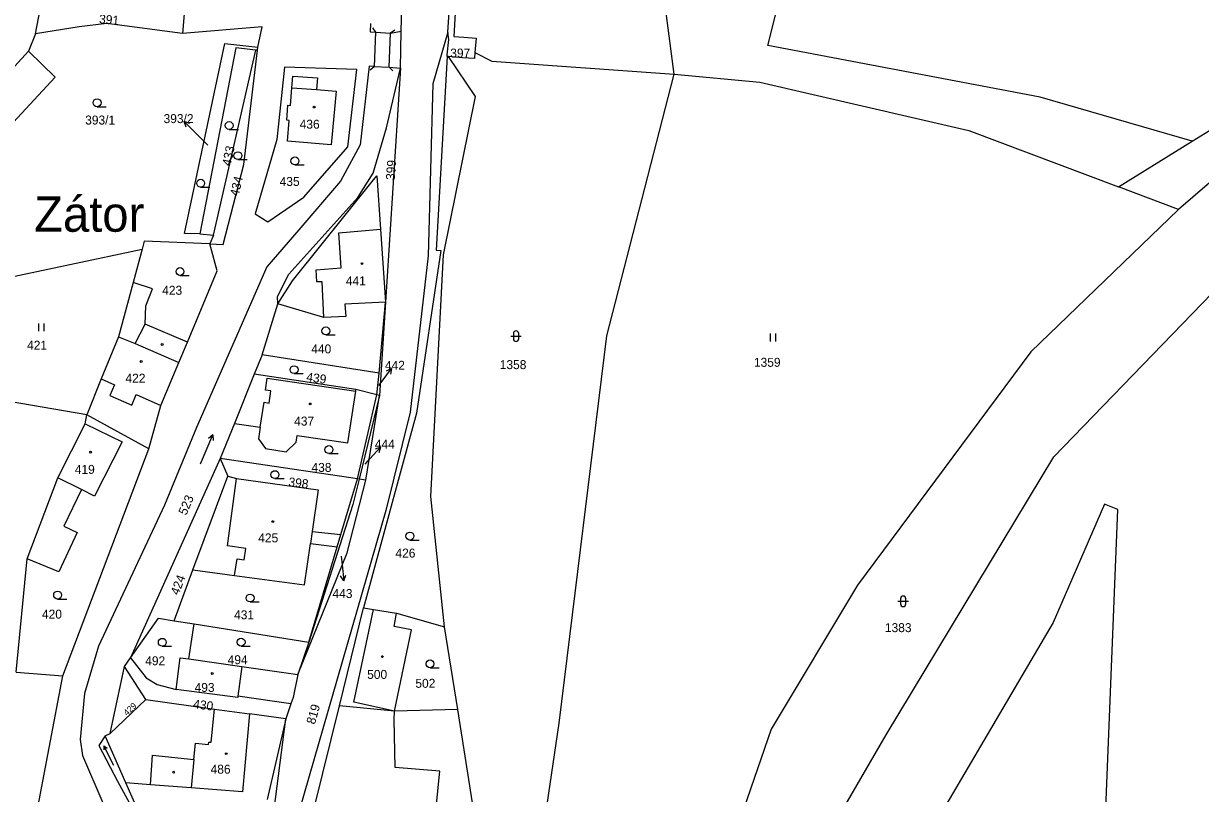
# Model space of a CAD drawing. Extents: x -520431 to -517205, y -1075927 to -1074013.
# Drawn here: x -517939.3 to -517715.9, y -1075383.6 to -1075237.3 of the extents above; entities that cross this region are included whole.
import ezdxf

# ---------------------------------------------------------------- set-up
doc = ezdxf.new("R2010")
doc.units = 0
for name, color, linetype in [('Hranice parcel', 7, 'Continuous'), ('Parcelní čísla', 7, 'Continuous'), ('Pop  PČ popisy', 7, 'Continuous'), ('Vnitřní kresba', 7, 'Continuous'), ('Značky budov', 7, 'Continuous'), ('Značky kultur', 7, 'Continuous')]:
    doc.layers.add(name, color=color, linetype=linetype)

msp = doc.modelspace()

# ---------------------------------------------------------------- linework, layer by layer
at = {"layer": 'Hranice parcel'}
for p, q in [((-517815.76, -1075246.95), (-517825.32, -1075174.45)), ((-517858.73, -1075239), (-517857.73, -1075224.11)), ((-517908.78, -1075235.51), (-517909.08, -1075239.23)), ((-517872.48, -1075238.96), (-517872.74, -1075245.46)), ((-517903.2, -1075277.55), (-517895.18, -1075242.37)), ((-517897.48, -1075264.11), (-517894.88, -1075242.4)), ((-517894.88, -1075242.4), (-517895.18, -1075242.37)), ((-517894.88, -1075242.4), (-517894.81, -1075241.83)), ((-517858.63, -1075243.58), (-517858.86, -1075243.56)), ((-517867.74, -1075245.82), (-517870.54, -1075290.26)), ((-517731.42, -1075268.34), (-517717.43, -1075259.69)), ((-517720.03, -1075272.64), (-517731.42, -1075268.34)), ((-517905.81, -1075277.24), (-517908.74, -1075277.21)), ((-517905.81, -1075277.24), (-517903.2, -1075277.55)), ((-517903.2, -1075277.55), (-517903.93, -1075279.15)), ((-517951.04, -1075287.46), (-517916.72, -1075280.21)), ((-517916.72, -1075280.21), (-517918.44, -1075286.52)), ((-517918.44, -1075286.52), (-517921.25, -1075296.83)), ((-517893.97, -1075300.25), (-517890.98, -1075290.59)), ((-517871.74, -1075303.7), (-517870.54, -1075290.26)), ((-517870.54, -1075290.26), (-517871.7, -1075307.97)), ((-517908.12, -1075297.85), (-517916.18, -1075294.44)), ((-517893.97, -1075300.25), (-517895.46, -1075303.94)), ((-517895.46, -1075303.94), (-517899.25, -1075313.29)), ((-517876.18, -1075306.86), (-517895.46, -1075303.94)), ((-517872.22, -1075307.86), (-517871.74, -1075303.7)), ((-517927.23, -1075311.64), (-517954.17, -1075307.01)), ((-517876.21, -1075307.15), (-517876.18, -1075306.86)), ((-517872.22, -1075307.86), (-517876.18, -1075306.86)), ((-517875.86, -1075323.82), (-517872.22, -1075307.86)), ((-517874.3, -1075324.03), (-517871.7, -1075307.97)), ((-517871.7, -1075307.97), (-517872.22, -1075307.86)), ((-517927.58, -1075313.34), (-517927.23, -1075311.64)), ((-517915.48, -1075318.1), (-517927.23, -1075311.64)), ((-517864.67, -1075311.34), (-517874.73, -1075348.3)), ((-517932.75, -1075323.6), (-517927.58, -1075313.34)), ((-517899.25, -1075313.29), (-517901.94, -1075319.95)), ((-517899.25, -1075313.29), (-517894.34, -1075314)), ((-517894.34, -1075314), (-517894.67, -1075316.18)), ((-517931.83, -1075361.23), (-517915.48, -1075318.1)), ((-517901.94, -1075319.95), (-517918.98, -1075357.77)), ((-517875.86, -1075323.82), (-517901.94, -1075319.95)), ((-517901.94, -1075319.95), (-517900.52, -1075323.31)), ((-517907.11, -1075341.11), (-517900.52, -1075323.31)), ((-517900.52, -1075323.31), (-517898.85, -1075323.72)), ((-517938.6, -1075338.97), (-517932.75, -1075323.6)), ((-517898.85, -1075323.72), (-517883.34, -1075325.88)), ((-517879.01, -1075334.36), (-517875.86, -1075323.82)), ((-517875.58, -1075323.86), (-517875.86, -1075323.82)), ((-517874.3, -1075324.03), (-517875.58, -1075323.86)), ((-517883.34, -1075325.88), (-517884.47, -1075333.81)), ((-517884.47, -1075333.81), (-517879.01, -1075334.36)), ((-517879.72, -1075336.74), (-517879.01, -1075334.36)), ((-517885.91, -1075343.93), (-517884.79, -1075336.07)), ((-517885.12, -1075354.8), (-517879.72, -1075336.74)), ((-517884.79, -1075336.07), (-517879.72, -1075336.74)), ((-517940.67, -1075360.49), (-517938.6, -1075338.97)), ((-517910.68, -1075350.74), (-517907.11, -1075341.11)), ((-517907.11, -1075341.11), (-517899.2, -1075342.13)), ((-517899.2, -1075342.13), (-517885.91, -1075343.93)), ((-517879.31, -1075366.89), (-517874.73, -1075348.3)), ((-517868.48, -1075349.31), (-517859.34, -1075351.88)), ((-517918.98, -1075357.77), (-517913.67, -1075350.26)), ((-517913.67, -1075350.26), (-517910.68, -1075350.74)), ((-517910.68, -1075350.74), (-517906.91, -1075351.33)), ((-517907.89, -1075358), (-517906.91, -1075351.33)), ((-517906.91, -1075351.33), (-517885.12, -1075354.8)), ((-517856.84, -1075367.6), (-517859.34, -1075351.88)), ((-517885.12, -1075354.8), (-517887.2, -1075360.93)), ((-517920.1, -1075359.45), (-517918.98, -1075357.77)), ((-517910.27, -1075363.78), (-517909.56, -1075357.76)), ((-517909.56, -1075357.76), (-517907.89, -1075358)), ((-517907.89, -1075358), (-517897.81, -1075359.43)), ((-517940.67, -1075360.49), (-517931.83, -1075361.23)), ((-517937.71, -1075392.09), (-517931.83, -1075361.23)), ((-517922.82, -1075372.18), (-517920.1, -1075359.45)), ((-517916.03, -1075365.68), (-517920.1, -1075359.45)), ((-517897.81, -1075359.43), (-517887.2, -1075360.93)), ((-517922.82, -1075372.18), (-517916.03, -1075365.68)), ((-517888.52, -1075366.55), (-517889.5, -1075369.38)), ((-517868.84, -1075367.93), (-517879.31, -1075366.89)), ((-517856.84, -1075367.6), (-517868.84, -1075367.93)), ((-517853.18, -1075390.64), (-517856.84, -1075367.6)), ((-517889.5, -1075369.38), (-517896.38, -1075368.43)), ((-517889.5, -1075369.38), (-517893.02, -1075384.72)), ((-517923.75, -1075372.59), (-517922.82, -1075372.18)), ((-517919.82, -1075381.54), (-517923.75, -1075372.59)), ((-517913.9, -1075395.04), (-517919.82, -1075381.54))]:
    msp.add_line(p, q, dxfattribs=at)
for points in [[(-517867.74, -1075245.82), (-517867.59, -1075238.79), (-517866.37, -1075193.35), (-517863, -1075150.31)], [(-517717.43, -1075259.69), (-517746.28, -1075251.33), (-517797.97, -1075241.49), (-517787.88, -1075201.39), (-517777.7, -1075180.44), (-517749.63, -1075173.65)], [(-517857.73, -1075224.11), (-517856.72, -1075224.11), (-517857.61, -1075239.8), (-517855.7, -1075239.95), (-517853.35, -1075240.14), (-517853.58, -1075242.85)], [(-517936.98, -1075239.29), (-517935.63, -1075231.94), (-517930.5, -1075233.39)], [(-517909.08, -1075239.23), (-517923.45, -1075237.35), (-517928.74, -1075237.98), (-517936.98, -1075239.29)], [(-517894.81, -1075241.83), (-517893.94, -1075237.93), (-517909.08, -1075239.23)], [(-517873.4, -1075237.31), (-517873.5, -1075238.91), (-517872.48, -1075238.96)], [(-517936.98, -1075239.29), (-517938.32, -1075242.61), (-517933.25, -1075247.53), (-517946.07, -1075261.28), (-517951.17, -1075256.42), (-517946.52, -1075264.53), (-517954.18, -1075269.25)], [(-517858.73, -1075239), (-517861.56, -1075248.76), (-517862.49, -1075281.44), (-517865.9, -1075311.11), (-517870.49, -1075329.83), (-517886.97, -1075386.86), (-517890.71, -1075412.68), (-517890.58, -1075430.33)], [(-517858.86, -1075243.56), (-517858.84, -1075243.27), (-517858.56, -1075240.35), (-517858.73, -1075239)], [(-517908.74, -1075277.21), (-517901.04, -1075241.1), (-517894.81, -1075241.83)], [(-517895.18, -1075242.37), (-517898.94, -1075241.94), (-517905.81, -1075277.24)], [(-517853.58, -1075242.85), (-517853.66, -1075243.98), (-517855.93, -1075243.82), (-517858.63, -1075243.58)], [(-517853.58, -1075242.85), (-517850.35, -1075244.49), (-517815.76, -1075246.95)], [(-517858.86, -1075243.56), (-517860.95, -1075280.36), (-517860.08, -1075280.46), (-517864.67, -1075311.34)], [(-517859.34, -1075351.88), (-517861.94, -1075327.14), (-517859.52, -1075281.27), (-517853.5, -1075251.17), (-517858.63, -1075243.58)], [(-517872.74, -1075245.46), (-517873.67, -1075245.44), (-517875.35, -1075260.39), (-517879.12, -1075267.27), (-517886.98, -1075276.5), (-517893.08, -1075283.55), (-517906.45, -1075314.02), (-517912.5, -1075328.77), (-517925.07, -1075355.6), (-517927.67, -1075364.57), (-517928.55, -1075373.3), (-517928.1, -1075376.32), (-517924.2, -1075385.33), (-517918.1, -1075404.37)], [(-517876.02, -1075246.07), (-517889.74, -1075245.6), (-517891.17, -1075259.36), (-517895.29, -1075273.45)], [(-517895.29, -1075273.45), (-517892.87, -1075275), (-517886.06, -1075270.28), (-517877.73, -1075260.75), (-517876.02, -1075246.07)], [(-517890.98, -1075290.59), (-517891.04, -1075289.17), (-517888.89, -1075284.91), (-517875.83, -1075270.37), (-517872.87, -1075265.76), (-517870.38, -1075257.11), (-517867.74, -1075245.82)], [(-517850.78, -1075410.02), (-517842.71, -1075404.95), (-517837.6, -1075370.17), (-517828.54, -1075296.63), (-517815.76, -1075246.95)], [(-517815.76, -1075246.95), (-517799.5, -1075248.45), (-517759.81, -1075257.63), (-517731.42, -1075268.34)], [(-517717.43, -1075259.69), (-517710.82, -1075255.6), (-517656.52, -1075257.23), (-517609.42, -1075246.11), (-517548.58, -1075249.05), (-517521.76, -1075262.8), (-517502.21, -1075284.22), (-517490.77, -1075285.37), (-517475.23, -1075281.28)], [(-517889.14, -1075259.69), (-517888.83, -1075255.73), (-517889.3, -1075255.69), (-517889.1, -1075252.84), (-517888.6, -1075252.88), (-517888.33, -1075249.52), (-517883.63, -1075249.86), (-517879.93, -1075250.15), (-517880.87, -1075260.36), (-517889.14, -1075259.69)], [(-517655.42, -1075263.78), (-517708.68, -1075262.91), (-517720.03, -1075272.64)], [(-517903.93, -1075279.15), (-517901.36, -1075279.29), (-517897.48, -1075264.11)], [(-517890.98, -1075290.59), (-517888.2, -1075286.21), (-517873.09, -1075267.33), (-517872.22, -1075266.25), (-517871.51, -1075276.41), (-517870.54, -1075290.26)], [(-517807.31, -1075440.67), (-517788.81, -1075395.35), (-517775.5, -1075372.4), (-517743.68, -1075319.59), (-517711.83, -1075286.64), (-517687.54, -1075275.18), (-517669.08, -1075270.85)], [(-517720.03, -1075272.64), (-517748.06, -1075299.68), (-517780.96, -1075344.01), (-517797.36, -1075371.33), (-517818.12, -1075431.6)], [(-517903.93, -1075279.15), (-517916.36, -1075278.64), (-517916.72, -1075280.21)], [(-517908.12, -1075297.85), (-517902.51, -1075284.3), (-517903.93, -1075279.15)], [(-517916.18, -1075294.44), (-517916.06, -1075290.93), (-517914.8, -1075287.69), (-517918.44, -1075286.52)], [(-517870.54, -1075290.26), (-517878.26, -1075290.62), (-517878.12, -1075292.95), (-517882.27, -1075293.17), (-517890.98, -1075290.59)], [(-517921.25, -1075296.83), (-517924.52, -1075304.8), (-517927.23, -1075311.64)], [(-517915.48, -1075318.1), (-517913.21, -1075309.86), (-517909.78, -1075301.73), (-517908.12, -1075297.85)], [(-517871.74, -1075303.7), (-517892.76, -1075300.45), (-517893.97, -1075300.25)], [(-517894.67, -1075316.18), (-517893.37, -1075318.04), (-517889.4, -1075318.7), (-517887.49, -1075316.86), (-517887.3, -1075315.54), (-517877.68, -1075316.98), (-517876.21, -1075307.15)], [(-517927.58, -1075313.34), (-517920.54, -1075316.77), (-517925.79, -1075327.11), (-517928.26, -1075325.85), (-517932.75, -1075323.6)], [(-517887.2, -1075360.93), (-517877.82, -1075337.86), (-517874.3, -1075324.03)], [(-517731.14, -1075439.89), (-517734.53, -1075403.77), (-517731.54, -1075329.59), (-517734.08, -1075328.59), (-517743.8, -1075351.05), (-517766.52, -1075389.79), (-517776.93, -1075419.03), (-517777.43, -1075428.54), (-517770.92, -1075440.78)], [(-517874.73, -1075348.3), (-517872.84, -1075348.59), (-517868.48, -1075349.31)], [(-517868.84, -1075367.93), (-517865.64, -1075352.48), (-517868.9, -1075351.85), (-517868.48, -1075349.31)], [(-517918.98, -1075357.77), (-517915.96, -1075361.62), (-517913.9, -1075362.87), (-517910.27, -1075363.78)], [(-517887.2, -1075360.93), (-517888.09, -1075365.3), (-517888.52, -1075366.55)], [(-517916.03, -1075365.68), (-517903.02, -1075367.53), (-517896.38, -1075368.43)], [(-517888.52, -1075366.55), (-517891.18, -1075366.16), (-517898.58, -1075365.04), (-517898.62, -1075365.34), (-517910.27, -1075363.78)], [(-517886.52, -1075397.4), (-517884.09, -1075386.32), (-517879.31, -1075366.89)], [(-517886.52, -1075397.4), (-517873.19, -1075398.96), (-517872.26, -1075391.34), (-517870.66, -1075391.54), (-517870.03, -1075386.43), (-517865.53, -1075388.22), (-517861.1, -1075388.14), (-517860.23, -1075379.33), (-517868.74, -1075378.6), (-517868.94, -1075369.55), (-517868.84, -1075367.93)], [(-517896.38, -1075368.43), (-517897.7, -1075383.22), (-517907.44, -1075382.46), (-517915.14, -1075381.89), (-517919.82, -1075381.54)], [(-517897.05, -1075416.66), (-517891.96, -1075388.57), (-517889.5, -1075369.38)], [(-517923.75, -1075372.59), (-517924.97, -1075374.41), (-517921.42, -1075381.2), (-517913.9, -1075395.04)]]:
    msp.add_lwpolyline(points, dxfattribs=at)
at = {"layer": 'Pop  PČ popisy'}
for p, q in [((-517906.72, -1075258.02), (-517908.84, -1075255.9)), ((-517908.84, -1075255.9), (-517907.78, -1075256.25)), ((-517908.84, -1075255.9), (-517908.49, -1075256.96)), ((-517904.3, -1075260.41), (-517906.72, -1075258.02)), ((-517871.2, -1075305.26), (-517869.44, -1075302.83)), ((-517869.44, -1075302.83), (-517870.43, -1075303.35)), ((-517869.44, -1075302.83), (-517869.62, -1075303.94)), ((-517871.81, -1075306.09), (-517871.2, -1075305.26)), ((-517873.52, -1075319.99), (-517871.51, -1075317.76)), ((-517871.51, -1075317.76), (-517872.55, -1075318.17)), ((-517871.51, -1075317.76), (-517871.81, -1075318.84)), ((-517874.45, -1075321.02), (-517873.52, -1075319.99)), ((-517879, -1075338.48), (-517878.81, -1075340.15)), ((-517878.81, -1075340.15), (-517878.5, -1075343.14)), ((-517878.5, -1075343.14), (-517879.1, -1075342.19)), ((-517878.5, -1075343.14), (-517878.1, -1075342.09))]:
    msp.add_line(p, q, dxfattribs=at)
at = {"layer": 'Vnitřní kresba'}
for p, q in [((-517873.04, -1075238.13), (-517872.48, -1075238.96)), ((-517872.48, -1075238.96), (-517869.6, -1075239.16)), ((-517869.89, -1075245.63), (-517869.6, -1075239.16)), ((-517868.79, -1075238.57), (-517869.6, -1075239.16)), ((-517869.6, -1075239.16), (-517867.59, -1075238.79)), ((-517951.17, -1075256.42), (-517938.32, -1075242.61)), ((-517888.33, -1075249.52), (-517888.16, -1075247.33)), ((-517888.16, -1075247.33), (-517883.48, -1075247.66)), ((-517873.47, -1075246.14), (-517872.74, -1075245.46)), ((-517872.74, -1075245.46), (-517869.89, -1075245.63)), ((-517869.89, -1075245.63), (-517867.74, -1075245.82)), ((-517869.16, -1075246.31), (-517869.89, -1075245.63)), ((-517883.48, -1075247.66), (-517883.63, -1075249.86)), ((-517879.41, -1075277.09), (-517871.51, -1075276.41)), ((-517878.99, -1075283.74), (-517879.41, -1075277.09)), ((-517883.74, -1075284.11), (-517878.99, -1075283.74)), ((-517883.6, -1075286.41), (-517883.74, -1075284.11)), ((-517882.57, -1075286.36), (-517883.6, -1075286.41)), ((-517882.27, -1075293.17), (-517882.57, -1075286.36)), ((-517918.11, -1075298.11), (-517916.18, -1075294.44)), ((-517921.25, -1075296.83), (-517918.11, -1075298.11)), ((-517918.11, -1075298.11), (-517909.78, -1075301.73)), ((-517924.52, -1075304.8), (-517921.99, -1075305.93)), ((-517893.32, -1075306.93), (-517893.02, -1075304.66)), ((-517893.02, -1075304.66), (-517876.21, -1075307.15)), ((-517921.99, -1075305.93), (-517922.91, -1075307.99)), ((-517918.73, -1075309.8), (-517917.91, -1075307.76)), ((-517917.91, -1075307.76), (-517913.21, -1075309.86)), ((-517892.31, -1075307.08), (-517893.32, -1075306.93)), ((-517892.65, -1075309.4), (-517892.31, -1075307.08)), ((-517922.91, -1075307.99), (-517918.73, -1075309.8)), ((-517894.34, -1075314), (-517893.61, -1075309.26)), ((-517893.61, -1075309.26), (-517892.65, -1075309.4)), ((-517871.7, -1075307.97), (-517875.58, -1075323.86)), ((-517900.58, -1075336.52), (-517898.85, -1075323.72)), ((-517875.58, -1075323.86), (-517876.76, -1075328.68)), ((-517928.26, -1075325.85), (-517931.65, -1075332.78)), ((-517876.76, -1075328.68), (-517885.12, -1075354.8)), ((-517929.11, -1075334), (-517932.54, -1075341.49)), ((-517931.65, -1075332.78), (-517929.11, -1075334)), ((-517884.47, -1075333.81), (-517884.79, -1075336.07)), ((-517897.06, -1075337), (-517900.58, -1075336.52)), ((-517932.54, -1075341.49), (-517938.6, -1075338.97)), ((-517899.2, -1075342.13), (-517898.7, -1075339)), ((-517898.7, -1075339), (-517897.41, -1075339.21)), ((-517897.41, -1075339.21), (-517897.06, -1075337)), ((-517876.57, -1075366.19), (-517872.84, -1075348.59)), ((-517897.81, -1075359.43), (-517898.58, -1075365.04)), ((-517903.65, -1075373.83), (-517903.02, -1075367.53)), ((-517868.84, -1075367.93), (-517876.57, -1075366.19)), ((-517906.93, -1075377.07), (-517906.62, -1075373.98)), ((-517906.62, -1075373.98), (-517904.13, -1075374.23)), ((-517904.13, -1075374.23), (-517904.08, -1075373.78)), ((-517904.08, -1075373.78), (-517903.65, -1075373.83)), ((-517915.14, -1075381.89), (-517914.77, -1075376.29)), ((-517914.77, -1075376.29), (-517906.93, -1075377.07)), ((-517906.93, -1075377.07), (-517907.44, -1075382.46))]:
    msp.add_line(p, q, dxfattribs=at)
at = {"layer": 'Značky budov'}
for centre in [(-517884.11, -1075253.19), (-517875.02, -1075282.92), (-517912.97, -1075298.27), (-517916.92, -1075301.53), (-517884.84, -1075309.58), (-517926.53, -1075318.74), (-517891.96, -1075331.92), (-517871.16, -1075357.56), (-517903.44, -1075360.76), (-517900.78, -1075375.99), (-517910.77, -1075379.52)]:
    msp.add_circle(centre, 0.175, dxfattribs=at)
at = {"layer": 'Značky kultur'}
for p, q in [((-517925.31, -1075253.12), (-517923.56, -1075253.12)), ((-517900.24, -1075257.45), (-517898.49, -1075257.45)), ((-517898.58, -1075263.17), (-517896.83, -1075263.17)), ((-517887.75, -1075264.17), (-517886, -1075264.17)), ((-517905.65, -1075268.41), (-517903.9, -1075268.41)), ((-517909.57, -1075285.18), (-517907.82, -1075285.18)), ((-517936.37, -1075295.77), (-517936.37, -1075294.27)), ((-517935.37, -1075295.77), (-517935.37, -1075294.27)), ((-517881.88, -1075296.45), (-517880.13, -1075296.45)), ((-517846.28, -1075296.21), (-517846.28, -1075297.21)), ((-517845.28, -1075297.21), (-517845.28, -1075296.21)), ((-517797.46, -1075297.71), (-517797.46, -1075296.21)), ((-517796.46, -1075297.71), (-517796.46, -1075296.21)), ((-517846.78, -1075296.71), (-517844.78, -1075296.71)), ((-517887.91, -1075303.82), (-517886.16, -1075303.82)), ((-517905.68, -1075320.96), (-517903.33, -1075315.44)), ((-517903.33, -1075315.44), (-517904.18, -1075316.14)), ((-517903.33, -1075315.44), (-517903.25, -1075316.53)), ((-517881.3, -1075318.99), (-517879.55, -1075318.99)), ((-517891.55, -1075323.75), (-517889.8, -1075323.75)), ((-517865.93, -1075335.42), (-517864.18, -1075335.42)), ((-517932.8, -1075346.62), (-517931.05, -1075346.62)), ((-517896.26, -1075347.18), (-517894.51, -1075347.18)), ((-517773.29, -1075347.06), (-517771.29, -1075347.06)), ((-517772.79, -1075346.56), (-517772.79, -1075347.56)), ((-517771.79, -1075347.56), (-517771.79, -1075346.56)), ((-517912.93, -1075355.59), (-517911.18, -1075355.59)), ((-517897.98, -1075355.56), (-517896.23, -1075355.56)), ((-517862.11, -1075359.68), (-517860.36, -1075359.68)), ((-517924.03, -1075374.48), (-517924.04, -1075375.24)), ((-517922.13, -1075378.22), (-517924.03, -1075374.48)), ((-517924.03, -1075374.48), (-517923.41, -1075374.93))]:
    msp.add_line(p, q, dxfattribs=at)
for centre in [(-517925.31, -1075252.37), (-517900.24, -1075256.7), (-517898.58, -1075262.42), (-517887.75, -1075263.42), (-517905.65, -1075267.66), (-517909.57, -1075284.43), (-517881.88, -1075295.7), (-517887.91, -1075303.07), (-517881.3, -1075318.24), (-517891.55, -1075323), (-517865.93, -1075334.67), (-517932.8, -1075345.87), (-517896.26, -1075346.43), (-517912.93, -1075354.84), (-517897.98, -1075354.81), (-517862.11, -1075358.93)]:
    msp.add_circle(centre, 0.75, dxfattribs=at)
for centre, start, end in [((-517845.78, -1075296.21), 0, 180), ((-517845.78, -1075297.21), 180, 359.9879), ((-517772.29, -1075346.56), 0, 180), ((-517772.29, -1075347.56), 180, 359.9879)]:
    msp.add_arc(centre, 0.5, start, end, dxfattribs=at)

# ---------------------------------------------------------------- texts
at = {"layer": 'Parcelní čísla'}
for s, height, rotation, p in [('391', 1.7, 355, (-517924.99, -1075237.28)), ('433', 1.7, 78, (-517899.95, -1075264.47)), ('399', 1.7, 86, (-517868.8, -1075267.1)), ('434', 1.7, 77, (-517898.46, -1075270.24)), ('439', 1.7, 352, (-517885.67, -1075305.24)), ('398', 1.7, 353, (-517889.06, -1075325.18)), ('523', 1.7, 67, (-517908.38, -1075330.83)), ('424', 1.7, 69, (-517909.85, -1075346)), ('430', 1.7, 353, (-517907.13, -1075367.36)), ('429', 1.2, 43, (-517919.63, -1075368.88)), ('819', 1.7, 74, (-517883.99, -1075370.54))]:
    msp.add_text(s, height=height, rotation=rotation, dxfattribs=at).set_placement(p)
for s, p in [('397', (-517858.27, -1075243.79)), ('393/1', (-517927.57, -1075256.51)), ('393/2', (-517912.69, -1075256.24)), ('436', (-517886.85, -1075257.3)), ('435', (-517890.65, -1075268.17)), ('441', (-517878.09, -1075287.06)), ('423', (-517912.95, -1075288.84)), ('421', (-517938.6, -1075299.27)), ('440', (-517884.65, -1075299.97)), ('1359', (-517800.62, -1075302.52)), ('442', (-517870.67, -1075303.09)), ('1358', (-517848.87, -1075302.96)), ('422', (-517919.92, -1075305.53)), ('437', (-517887.9, -1075313.68)), ('444', (-517872.58, -1075318.05)), ('419', (-517929.54, -1075322.85)), ('438', (-517884.61, -1075322.48)), ('425', (-517894.72, -1075335.86)), ('426', (-517868.67, -1075338.75)), ('443', (-517880.62, -1075346.43)), ('420', (-517935.77, -1075350.34)), ('431', (-517899.3, -1075350.47)), ('1383', (-517775.76, -1075352.91)), ('492', (-517916.17, -1075359.2)), ('494', (-517900.52, -1075359)), ('500', (-517874.04, -1075361.79)), ('493', (-517906.8, -1075364.27)), ('502', (-517864.89, -1075363.48)), ('486', (-517903.76, -1075379.79))]:
    msp.add_text(s, height=1.7, dxfattribs=at).set_placement(p)
at = {"layer": 'Pop  PČ popisy'}
msp.add_text('Zátor', height=6.7, dxfattribs=at).set_placement((-517937.26, -1075276.87))

doc.saveas('drawing.dxf')
